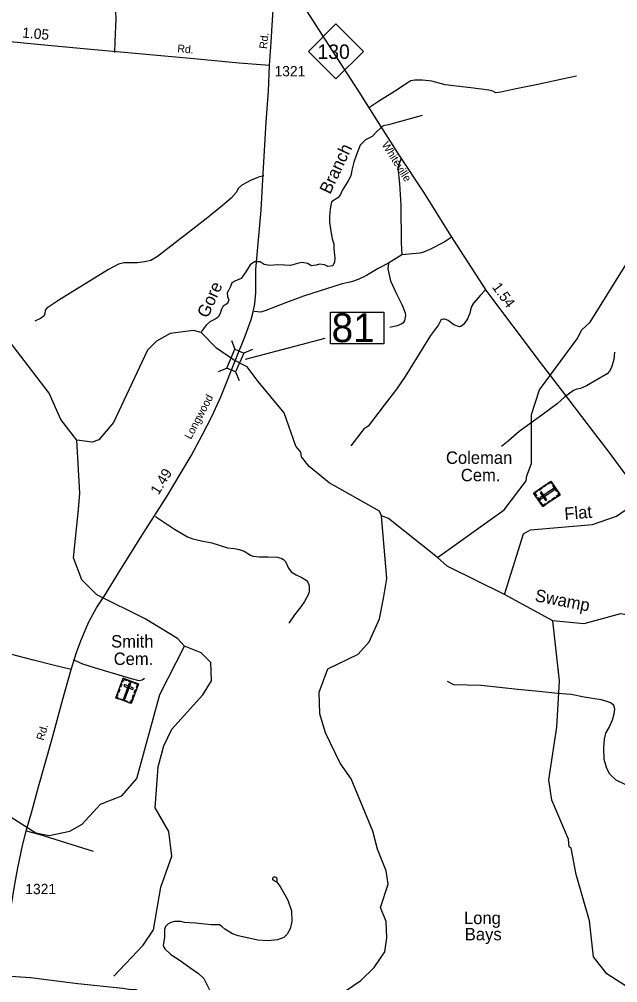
# Model space of a CAD drawing. Extents: x 2104537 to 2336408, y 34176 to 229611.
# Drawn here: x 2141974 to 2149214, y 100551 to 112212 of the extents above; entities that cross this region are included whole.
import ezdxf

# ---------------------------------------------------------------- set-up
doc = ezdxf.new("R2010")
doc.units = 0
for name, color, linetype in [('Exist Cultural Cemetery CELL', 7, 'Continuous'), ('Exist Cultural Cemetery Label', 7, 'Continuous'), ('Exist Hydrographic Bay Label', 7, 'Continuous'), ('Exist Hydrographic Creek Single Shore', 7, 'Continuous'), ('Exist Hydrographic Misc Water Feature', 7, 'Continuous'), ('Exist Road Non-System Type 51', 7, 'Continuous'), ('Exist Road Primary NC Attributed', 7, 'Continuous'), ('Exist Road Primary NC Label', 7, 'Continuous'), ('Exist Road Primary NC Mileage Hundredths English Label', 7, 'Continuous'), ('Exist Road Primary NC Shield CELL', 7, 'Continuous'), ('Exist Road Primary NC Shield Number Label', 7, 'Continuous'), ('Exist Road Secondary Mileage Hundredths English Label', 7, 'Continuous'), ('Exist Road Secondary Structure Standard Bridge CELL', 7, 'Continuous'), ('Exist Road Secondary Structure Standard Bridge Number Label', 7, 'Continuous'), ('Exist Road Secondary Type 51 Attributed', 7, 'Continuous'), ('Exist Road Secondary Type 51 Label', 7, 'Continuous'), ('Exist Road Secondary Type 51 Number Label', 7, 'Continuous'), ('Old_Level_32', 7, 'Continuous')]:
    doc.layers.add(name, color=color, linetype=linetype)

msp = doc.modelspace()

# ---------------------------------------------------------------- linework, layer by layer
at = {"layer": 'Exist Cultural Cemetery CELL'}
for points in [[(2148307, 106314), (2148195, 106478), (2148406, 106621), (2148518, 106457)], [(2148352, 106571), (2148317, 106547), (2148310, 106556), (2148346, 106581)], [(2148424, 106594), (2148415, 106588), (2148402, 106606), (2148369, 106583), (2148363, 106592), (2148406, 106621)], [(2148231, 106503), (2148237, 106493), (2148211, 106475), (2148234, 106442), (2148224, 106435), (2148195, 106478)], [(2148298, 106534), (2148262, 106510), (2148256, 106519), (2148291, 106544)], [(2148270, 106420), (2148281, 106405), (2148448, 106519), (2148438, 106534)], [(2148341, 106386), (2148356, 106396), (2148290, 106493), (2148274, 106483)], [(2148476, 106498), (2148428, 106568), (2148438, 106574), (2148485, 106504)], [(2148499, 106484), (2148490, 106478), (2148502, 106459), (2148469, 106437), (2148475, 106428), (2148518, 106457)], [(2148266, 106375), (2148236, 106418), (2148246, 106424), (2148275, 106381)], [(2148343, 106338), (2148337, 106347), (2148310, 106329), (2148287, 106363), (2148278, 106356), (2148307, 106314)], [(2148404, 106380), (2148369, 106355), (2148362, 106365), (2148398, 106389)], [(2148460, 106417), (2148424, 106393), (2148418, 106402), (2148454, 106427)], [(2143231, 104237), (2143417, 104167), (2143327, 103929), (2143141, 103999)], [(2143189, 104127), (2143205, 104168), (2143215, 104164), (2143200, 104123)], [(2143216, 104197), (2143226, 104193), (2143238, 104223), (2143276, 104208), (2143280, 104219), (2143231, 104237)], [(2143323, 104171), (2143305, 104178), (2143233, 103988), (2143251, 103982)], [(2143245, 104159), (2143239, 104142), (2143349, 104100), (2143355, 104117)], [(2143300, 104211), (2143349, 104193), (2143345, 104182), (2143296, 104200)], [(2143402, 104126), (2143391, 104130), (2143403, 104160), (2143365, 104175), (2143369, 104185), (2143417, 104167)], [(2143172, 103987), (2143176, 103998), (2143155, 104006), (2143170, 104044), (2143159, 104048), (2143141, 103999)], [(2143166, 104065), (2143181, 104105), (2143192, 104101), (2143176, 104060)], [(2143342, 104000), (2143357, 104041), (2143368, 104037), (2143353, 103996)], [(2143365, 104062), (2143381, 104102), (2143391, 104098), (2143376, 104058)], [(2143199, 103989), (2143278, 103959), (2143274, 103949), (2143195, 103979)], [(2143296, 103940), (2143300, 103951), (2143321, 103943), (2143335, 103981), (2143346, 103977), (2143327, 103929)]]:
    msp.add_lwpolyline(points, close=True, dxfattribs=at)
at = {"layer": 'Exist Hydrographic Creek Single Shore'}
msp.add_line((2148430, 104930), (2147845, 105249), dxfattribs=at)
for points in [[(2146847, 111045), (2146439, 110936), (2146375, 110923), (2146304, 110859), (2146244, 110794), (2146164, 110751), (2146099, 110689), (2146048, 110564), (2146022, 110482), (2145999, 110384), (2145986, 110317), (2145954, 110255), (2145921, 110205), (2145879, 110138), (2145855, 110084), (2145828, 110052), (2145752, 110001), (2145737, 109917), (2145728, 109821), (2145726, 109755), (2145745, 109649), (2145760, 109553), (2145778, 109495), (2145779, 109439), (2145789, 109361), (2145790, 109319), (2145786, 109271), (2145767, 109229), (2145708, 109220), (2145668, 109240), (2145608, 109247), (2145564, 109235), (2145506, 109229), (2145466, 109254), (2145394, 109266), (2145340, 109257), (2145256, 109233), (2145182, 109236), (2145098, 109239), (2145006, 109232), (2144938, 109242), (2144887, 109274), (2144818, 109275), (2144766, 109239), (2144716, 109154), (2144659, 109075), (2144583, 109041), (2144547, 109021), (2144528, 108976), (2144504, 108930), (2144488, 108900), (2144494, 108858), (2144511, 108818), (2144491, 108772), (2144441, 108741), (2144420, 108705), (2144406, 108651), (2144380, 108607), (2144343, 108584), (2144281, 108550), (2144233, 108508), (2144188, 108443), (2144175, 108420)], [(2142671, 107118), (2142478, 107368), (2142336, 107686), (2141741, 108459), (2141589, 108790), (2141128, 109504), (2140668, 109877), (2140459, 109944), (2140243, 109918), (2140043, 109807), (2139819, 109625), (2139578, 109380), (2139337, 109280)], [(2147845, 105249), (2148076, 105986), (2148159, 106034), (2148908, 106098), (2149199, 106198), (2149449, 106373), (2149531, 106542), (2149488, 106956), (2149420, 107109), (2149420, 107273), (2149352, 107415), (2149325, 107891), (2149373, 108425), (2149670, 109168), (2149810, 109450)], [(2144175, 108420), (2144082, 108443), (2143799, 108409), (2143633, 108317), (2143525, 108207), (2143112, 107330), (2142938, 107120), (2142855, 107095), (2142671, 107118)], [(2146358, 106203), (2146333, 106260), (2145723, 106600), (2145481, 106798), (2145389, 106915), (2145380, 106974), (2145321, 107047), (2145178, 107447), (2144866, 107826), (2144730, 108004), (2144566, 108089), (2144360, 108230), (2144175, 108420)], [(2147035, 105698), (2146442, 106169), (2146358, 106203)], [(2147845, 105249), (2147152, 105591), (2147035, 105698)], [(2151195, 104948), (2150634, 105255), (2150490, 105267), (2150410, 105223), (2150275, 105126), (2150104, 104979), (2149914, 104798), (2149639, 104818), (2149346, 105000), (2149246, 105016), (2148805, 104896), (2148430, 104930)]]:
    msp.add_lwpolyline(points, dxfattribs=at)
at = {"layer": 'Exist Hydrographic Misc Water Feature'}
for points in [[(2147035, 105698), (2147841, 106276), (2148106, 106626), (2148114, 106685), (2148172, 106834), (2148169, 107428), (2148268, 107728), (2148723, 108346), (2148781, 108453), (2148881, 108546), (2149311, 109240)], [(2143974, 104626), (2143890, 104716), (2143497, 104956), (2142913, 105247), (2142729, 105427), (2142628, 105695), (2142692, 106278), (2142707, 106478), (2142671, 107118)], [(2145626, 100250), (2146108, 100578), (2146266, 100736), (2146398, 100927), (2146422, 101094), (2146413, 101294), (2146346, 101463), (2146436, 101746), (2146411, 101904), (2146309, 102169), (2146250, 102386), (2145989, 103018), (2145855, 103208), (2145678, 103575), (2145610, 103806), (2145601, 104066), (2145708, 104349), (2146074, 104526), (2146207, 104678), (2146330, 104954), (2146379, 105202), (2146420, 105444), (2146358, 106203)], [(2150406, 97079), (2150447, 97315), (2150510, 97989), (2150515, 98905), (2150489, 99079), (2150337, 99489), (2150018, 99954), (2149692, 100269), (2149082, 100658), (2148923, 100865), (2148871, 101299), (2148710, 101863), (2148651, 102179), (2148625, 102196), (2148617, 102288), (2148415, 102761), (2148380, 103005), (2148477, 103646), (2148508, 104203), (2148430, 104930)], [(2140366, 102678), (2140599, 102844), (2140907, 102953), (2141240, 102881), (2141616, 102716), (2142176, 102367), (2142334, 102335), (2142584, 102385), (2142733, 102471), (2142957, 102713), (2143090, 102763), (2143215, 102813), (2143398, 103023), (2143676, 104041), (2143974, 104626)], [(2143117, 100630), (2143473, 101007), (2143597, 101191), (2143687, 101708), (2143818, 102083), (2143784, 102382), (2143616, 102667), (2143655, 103165), (2143721, 103417), (2143820, 103618), (2144193, 104034), (2144301, 104203), (2144291, 104426), (2144174, 104543), (2143974, 104626)]]:
    msp.add_lwpolyline(points, dxfattribs=at)
at = {"layer": 'Exist Road Non-System Type 51'}
msp.add_line((2146603, 109360), (2146440, 109258), dxfattribs=at)
for points in [[(2143169, 112977), (2143212, 112932), (2143220, 112890), (2143209, 112816), (2143208, 112710), (2143196, 112640), (2143171, 112564), (2143134, 112489), (2143112, 112425), (2143121, 112367), (2143138, 112301), (2143140, 112219), (2143131, 111937), (2143124, 111809)], [(2148714, 111523), (2148561, 111492), (2148249, 111421), (2147946, 111363), (2147798, 111330), (2147738, 111323), (2147704, 111341), (2147656, 111352), (2147436, 111382), (2147127, 111418), (2146967, 111464), (2146853, 111473), (2146759, 111475), (2146713, 111466), (2146659, 111436), (2146544, 111359), (2146333, 111225), (2146212, 111142)], [(2146595, 110531), (2146569, 110463), (2146555, 110415), (2146575, 110221), (2146591, 109961), (2146595, 109504), (2146603, 109360)], [(2144934, 110315), (2144867, 110301), (2144771, 110262), (2144665, 110205), (2144626, 110168), (2144596, 110114), (2144539, 110048), (2144430, 109955), (2144235, 109795), (2143645, 109340), (2143566, 109292), (2143488, 109275), (2143404, 109264), (2143238, 109265), (2143176, 109248), (2143053, 109185), (2142452, 108810), (2142309, 108717), (2142285, 108691), (2142283, 108649), (2142276, 108621), (2142232, 108590), (2142160, 108558)], [(2147198, 109571), (2147115, 109514), (2146942, 109427), (2146866, 109392), (2146818, 109380), (2146603, 109360)], [(2146440, 109258), (2146314, 109197), (2146173, 109112), (2146075, 109064), (2145995, 109033), (2145880, 109008), (2145414, 108861), (2145207, 108785), (2144956, 108686), (2144898, 108668), (2144817, 108674)], [(2146440, 109258), (2146434, 109192), (2146467, 109045), (2146533, 108897), (2146608, 108750), (2146643, 108660), (2146647, 108625), (2146635, 108562), (2146620, 108538), (2146603, 108525), (2146544, 108501), (2146456, 108481)], [(2147611, 108934), (2147549, 108870), (2147470, 108777), (2147440, 108729), (2147423, 108653), (2147395, 108587), (2147362, 108532), (2147348, 108516), (2147314, 108494), (2147298, 108491), (2147232, 108515), (2147164, 108565), (2147133, 108580), (2147120, 108584), (2147105, 108584), (2147087, 108580), (2147073, 108570), (2147046, 108514), (2146951, 108385), (2146641, 107890), (2146539, 107736), (2146388, 107542), (2146195, 107287), (2146177, 107273), (2146147, 107258), (2145985, 107049)], [(2149175, 108182), (2149168, 108094), (2149139, 107996), (2149115, 107954), (2149088, 107921), (2148835, 107777), (2148763, 107743), (2148721, 107734), (2148681, 107718), (2148576, 107643)], [(2148576, 107643), (2148480, 107558), (2148297, 107421), (2148023, 107224), (2147890, 107105), (2147809, 107039)], [(2143621, 106193), (2143850, 106039), (2144011, 105946), (2144073, 105925), (2144179, 105898), (2144303, 105875), (2144494, 105816), (2144576, 105807), (2144636, 105796), (2144696, 105776), (2144773, 105725), (2144801, 105715), (2144879, 105706), (2144981, 105706), (2145097, 105703), (2145152, 105686), (2145171, 105672), (2145193, 105648), (2145230, 105567), (2145264, 105523), (2145325, 105488), (2145391, 105454), (2145443, 105423), (2145464, 105401), (2145474, 105380), (2145482, 105354), (2145480, 105284), (2145468, 105245), (2145423, 105164), (2145380, 105102), (2145303, 105004), (2145234, 104903)], [(2143488, 104232), (2143462, 104214), (2143426, 104204), (2143330, 104229), (2142883, 104363), (2142744, 104408), (2142646, 104451)], [(2149304, 102950), (2149194, 103003), (2149119, 103077), (2149083, 103142), (2149052, 103252), (2149046, 103392), (2149053, 103498), (2149069, 103572), (2149112, 103641), (2149151, 103733), (2149173, 103807), (2149180, 103863), (2149166, 103905), (2149136, 103935), (2149088, 103956), (2149013, 103976), (2148807, 104008), (2148651, 104040), (2148485, 104051), (2148264, 104077), (2148004, 104101), (2147562, 104147), (2147230, 104156), (2147156, 104196)], [(2142872, 102139), (2142214, 102345), (2142062, 102386)], [(2145089, 101770), (2145059, 101784), (2145043, 101798), (2145043, 101818), (2145050, 101832), (2145068, 101832), (2145085, 101824), (2145089, 101804), (2145089, 101770)], [(2145089, 101770), (2145132, 101715), (2145221, 101552), (2145266, 101420), (2145273, 101292), (2145250, 101204), (2145215, 101140), (2145175, 101099), (2145099, 101069), (2144983, 101060), (2144859, 101065), (2144623, 101117), (2144553, 101142), (2144460, 101199), (2144426, 101231), (2144398, 101253), (2144296, 101250), (2144107, 101270), (2143971, 101279), (2143929, 101291), (2143895, 101294), (2143853, 101292), (2143807, 101280), (2143771, 101261), (2143743, 101230), (2143732, 101197), (2143731, 101097), (2143716, 101007), (2143722, 100980), (2143736, 100963), (2143809, 100894), (2143922, 100821), (2144036, 100736), (2144143, 100664), (2144205, 100601), (2144321, 100376)], [(2141745, 100638), (2142110, 100613), (2142682, 100542), (2143225, 100485), (2143323, 100469), (2143383, 100468), (2143410, 100458), (2143433, 100440), (2143457, 100410), (2143469, 100379), (2143478, 100299), (2143504, 100230), (2143561, 100168), (2143606, 100062), (2143639, 99994), (2143685, 99959), (2143745, 99935), (2143806, 99882), (2143984, 99795), (2144083, 99754)]]:
    msp.add_lwpolyline(points, dxfattribs=at)
at = {"layer": 'Exist Road Primary NC Attributed'}
msp.add_lwpolyline([(2149686, 106210), (2149383, 106601), (2149109, 106973), (2148845, 107321), (2148574, 107673), (2148280, 108058), (2147632, 108922), (2147355, 109344), (2147195, 109596), (2146868, 110119), (2146583, 110552), (2146291, 111008), (2146084, 111332), (2145893, 111630), (2145679, 111963), (2145381, 112425), (2145223, 112676), (2145126, 112825), (2145077, 112889)], dxfattribs=at)
at = {"layer": 'Exist Road Primary NC Shield CELL'}
msp.add_lwpolyline([(2145472, 111822), (2145805, 112155), (2146138, 111822), (2145805, 111489)], close=True, dxfattribs=at)
at = {"layer": 'Exist Road Secondary Structure Standard Bridge CELL'}
for p, q in [((2144540, 108322), (2144582, 108217)), ((2144794, 108214), (2144689, 108171)), ((2144487, 107988), (2144382, 107946)), ((2144591, 107943), (2144633, 107838))]:
    msp.add_line(p, q, dxfattribs=at)
msp.add_lwpolyline([(2144689, 108171), (2144591, 107943), (2144485, 107989), (2144582, 108217)], close=True, dxfattribs=at)
at = {"layer": 'Exist Road Secondary Structure Standard Bridge Number Label'}
msp.add_line((2144710, 108098), (2145675, 108354), dxfattribs=at)
msp.add_lwpolyline([(2145740, 108666), (2146385, 108666), (2146385, 108284), (2145740, 108284)], close=True, dxfattribs=at)
at = {"layer": 'Exist Road Secondary Type 51 Attributed'}
for points in [[(2145003, 111652), (2145021, 111935), (2145038, 112201), (2145072, 112743), (2145077, 112889)], [(2145003, 111652), (2144634, 111682), (2144129, 111730), (2143465, 111788), (2142884, 111842), (2142320, 111894), (2141865, 111937), (2141332, 111982), (2140657, 112045), (2140198, 112088), (2139807, 112119), (2139569, 112143), (2139469, 112153)], [(2144585, 108079), (2144709, 108389), (2144780, 108580), (2144804, 108670), (2144823, 108768), (2144834, 108902), (2144837, 109185), (2144901, 109902), (2144923, 110345), (2144960, 110968), (2144988, 111346), (2145003, 111652)], [(2142601, 104343), (2142667, 104547), (2142720, 104691), (2142770, 104815), (2142816, 104918), (2142909, 105087), (2143004, 105234), (2143203, 105558), (2143471, 105988), (2143767, 106448), (2143919, 106706), (2144054, 106926), (2144185, 107177), (2144307, 107414), (2144411, 107644), (2144585, 108079)], [(2142601, 104343), (2142384, 104395), (2142146, 104453), (2141867, 104527)], [(2141200, 98379), (2141247, 98475), (2141346, 98678), (2141411, 98817), (2141456, 98940), (2141491, 99078), (2141528, 99256), (2141567, 99487), (2141621, 99781), (2141665, 100060), (2141718, 100409), (2141745, 100638), (2141802, 100980), (2141880, 101493), (2141915, 101720), (2141956, 101940), (2142014, 102212), (2142062, 102402), (2142127, 102625), (2142207, 102921), (2142367, 103492), (2142501, 103984), (2142601, 104343)]]:
    msp.add_lwpolyline(points, dxfattribs=at)

# ---------------------------------------------------------------- texts
at = {"layer": 'Exist Cultural Cemetery Label'}
for s, p in [('Coleman', (2147136, 106831)), ('Cem.', (2147316, 106620)), ('Smith', (2143085, 104608)), ('Cem.', (2143116, 104397))]:
    msp.add_text(s, height=150, dxfattribs=at).set_placement(p)
at = {"layer": 'Exist Hydrographic Bay Label'}
for s, p in [('Long', (2147354, 101260)), ('Bays', (2147364, 101064))]:
    msp.add_text(s, height=150, dxfattribs=at).set_placement(p)
at = {"layer": 'Exist Road Primary NC Label'}
msp.add_text('Whiteville', height=95, rotation=302.2033, dxfattribs=at).set_placement((2146355, 110694))
at = {"layer": 'Exist Road Primary NC Mileage Hundredths English Label'}
msp.add_text('1.54', height=125, rotation=306.3626, dxfattribs=at).set_placement((2147688, 108969))
at = {"layer": 'Exist Road Primary NC Shield Number Label'}
msp.add_text('130', height=175, dxfattribs=at).set_placement((2145582, 111732))
at = {"layer": 'Exist Road Secondary Mileage Hundredths English Label'}
for s, rotation, p in [('1.05', 354.6345, (2142005, 111991)), ('1.49', 58.3693, (2143658, 106447))]:
    msp.add_text(s, height=125, rotation=rotation, dxfattribs=at).set_placement(p)
at = {"layer": 'Exist Road Secondary Structure Standard Bridge Number Label'}
msp.add_text('81', height=350, dxfattribs=at).set_placement((2145753, 108304))
at = {"layer": 'Exist Road Secondary Type 51 Label'}
for s, rotation, p in [('Rd.', 84.3267, (2144971, 111849)), ('Rd.', 354.9719, (2143883, 111813)), ('Longwood', 62.2808, (2144051, 107120)), ('Rd.', 73.6641, (2142269, 103477))]:
    msp.add_text(s, height=95, rotation=rotation, dxfattribs=at).set_placement(p)
at = {"layer": 'Exist Road Secondary Type 51 Number Label'}
for p in [(2145062, 111521), (2142047, 101623)]:
    msp.add_text('1321', height=125, dxfattribs=at).set_placement(p)
at = {"layer": 'Old_Level_32'}
for s, rotation, p in [('Branch', 64.7228, (2145734, 110085)), ('Gore', 65.9945, (2144255, 108586)), ('Flat', 4.8983, (2148575, 106151)), ('Swamp', 349.0275, (2148204, 105170))]:
    msp.add_text(s, height=150, rotation=rotation, dxfattribs=at).set_placement(p)

doc.saveas('drawing.dxf')
